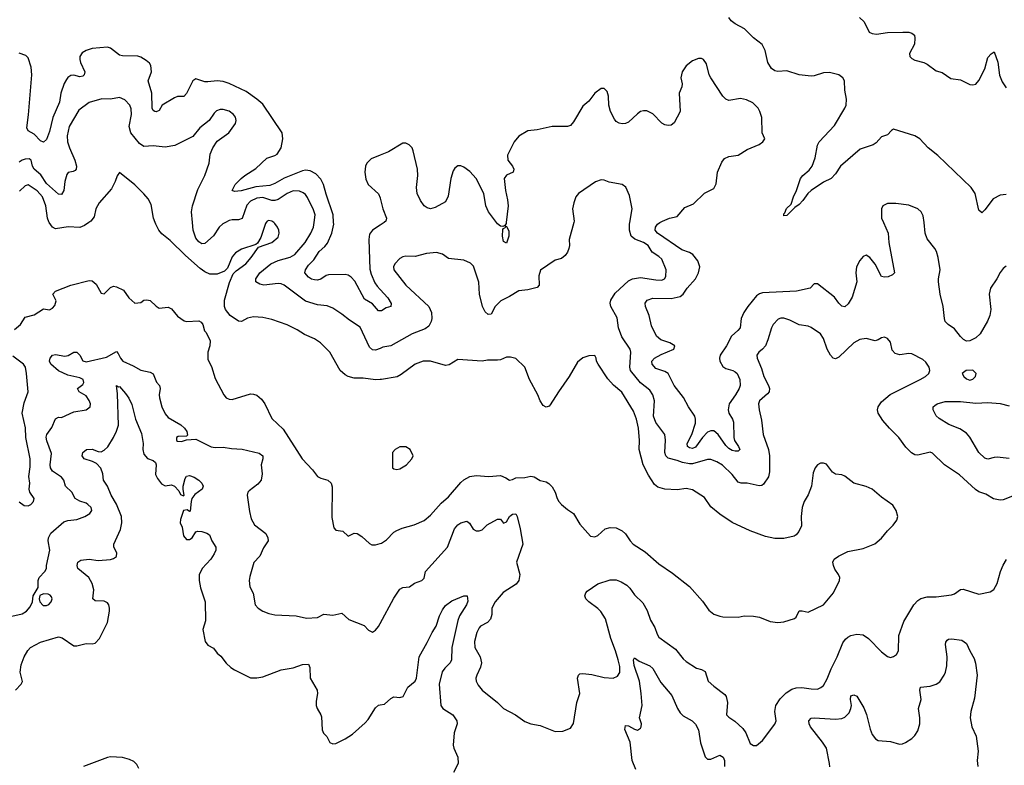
# Model space of a CAD drawing. Header units: inches. Extents: x 1384664 to 1536621, y 460766 to 646467.
# Tile 470 of 488: x 1457635 to 1464097, y 616438 to 621332. Entities that reach past the tile are written whole.
import ezdxf

# ---------------------------------------------------------------- set-up
doc = ezdxf.new("R2010")
doc.units = ezdxf.units.IN
doc.header["$MEASUREMENT"] = 0
for name, color, linetype in [('B4651', 7, 'Continuous'), ('B4652', 7, 'Continuous'), ('B4661', 7, 'Continuous'), ('B4662', 7, 'Continuous')]:
    doc.layers.add(name, color=color, linetype=linetype)

msp = doc.modelspace()

# ---------------------------------------------------------------- linework, layer by layer
at = {"layer": 'B4651', "color": 5}
for points, elevation in [([(1458087.5, 620000), (1458059.8, 619980.2), (1458030, 619968.5), (1457951.6, 619971.6), (1457870, 619959.7), (1457849, 619969), (1457828.3, 620000)], 760), ([(1459251.7, 620000), (1459246.8, 619993.2), (1459218, 619902), (1459194.8, 619865.2), (1459184, 619856), (1459090, 619825.7), (1459050, 619801.3), (1459030, 619774.5), (1458999.2, 619700.8), (1458978.4, 619681.6), (1458930, 619661.4), (1458882, 619662), (1458850, 619676.1), (1458819.4, 619699.4), (1458723.3, 619783.3), (1458621.9, 619881.9), (1458567.2, 619927.2), (1458548.6, 619950), (1458527.3, 619990), (1458523.9, 620000)], 760), ([(1458984.6, 620000), (1458968.4, 619991.6), (1458944, 619970), (1458906.6, 619913.4), (1458850, 619862), (1458830, 619860.7), (1458810, 619873), (1458790, 619896.9), (1458772.5, 619950), (1458767.8, 620000)], 740), ([(1460000, 618969.3), (1459970, 618968.3), (1459890, 618979.7), (1459830, 618979.7), (1459790, 618989.7), (1459770, 618999.7), (1459736.9, 619030), (1459669.6, 619150), (1459609.8, 619209.8), (1459570, 619236.9), (1459504.6, 619264.6), (1459456, 619296), (1459390, 619328.7), (1459290, 619364.4), (1459230, 619376.4), (1459170, 619380.5), (1459130, 619371.6), (1459090.3, 619349.7), (1459070, 619353.3), (1459016.9, 619390), (1458986.3, 619430), (1458978.9, 619450), (1458978.5, 619490), (1459012.6, 619607.4), (1459036.4, 619663.6), (1459056.3, 619683.7), (1459119.2, 619730), (1459154.8, 619770), (1459201.5, 619838.5), (1459289.2, 619870), (1459330, 619904.9), (1459336.9, 619930), (1459335.1, 619950), (1459327.3, 619970), (1459310, 619993.6), (1459301.7, 620000)], 760), ([(1460000, 619174.3), (1459970, 619163.1), (1459950, 619163.9), (1459930, 619181.3), (1459870, 619312.8), (1459798.5, 619358.5), (1459750, 619398.8), (1459690, 619438.2), (1459653.4, 619453.4), (1459590, 619460.9), (1459510, 619485), (1459370.9, 619590), (1459350, 619598.4), (1459330, 619600.5), (1459238, 619590), (1459210, 619595.8), (1459184.4, 619610), (1459184.5, 619630), (1459211.7, 619670), (1459282.8, 619730), (1459330, 619751.7), (1459410, 619772.8), (1459439.8, 619790), (1459509.1, 619870), (1459545, 619930), (1459562, 619970), (1459566.4, 620000)], 740), ([(1460000, 619421.4), (1459990, 619421.7), (1459950, 619466.6), (1459898.3, 619498.3), (1459834.8, 619614.8), (1459810, 619641.6), (1459790, 619653.8), (1459770, 619658.2), (1459662, 619658), (1459646.3, 619653.7), (1459610, 619628.5), (1459590, 619623.1), (1459570, 619623.8), (1459550, 619628.9), (1459530, 619642.3), (1459506.9, 619670), (1459509.7, 619690), (1459530, 619720.4), (1459564.8, 619755.2), (1459601, 619810), (1459638, 619842), (1459655, 619865), (1459682.2, 619930), (1459695.7, 619990), (1459695.2, 620000)], 720), ([(1460000, 619983), (1459949.5, 619950.5), (1459930, 619923.7), (1459926, 619890), (1459933.5, 619693.5), (1459941.6, 619661.6), (1459965.6, 619605.6), (1459981.6, 619581.6), (1460000, 619561.3)], 720), ([(1457601.5, 619298.6), (1457640.7, 619330), (1457670, 619379.1), (1457730, 619395.5), (1457790, 619434.8), (1457830, 619428), (1457850, 619438.8), (1457864.1, 619455.9), (1457872.9, 619487.1), (1457852.7, 619530), (1457869.5, 619550), (1457969.5, 619590), (1458090, 619620.8), (1458110, 619617.4), (1458136.4, 619596.4), (1458170, 619537.1), (1458190, 619533.4), (1458230, 619573.4), (1458250, 619581.6), (1458270, 619579.3), (1458315.4, 619555.4), (1458350, 619506.8), (1458390, 619471.3), (1458430, 619474.8), (1458450, 619490.6), (1458470, 619493.4), (1458490, 619488), (1458530, 619450.6), (1458550, 619439.1), (1458610, 619444), (1458630, 619434), (1458670, 619386), (1458714.8, 619354.8), (1458730, 619350.8), (1458810, 619354), (1458826.4, 619346.4), (1458836, 619330), (1458847.3, 619290), (1458858, 619278), (1458883.8, 619223.8), (1458883.6, 619190), (1458870.4, 619150), (1458870, 619102), (1458894.4, 619054.4), (1458917.1, 618977.1), (1458974.4, 618870), (1458990.8, 618850), (1459010, 618840.4), (1459030, 618839.5), (1459150, 618874.9), (1459170, 618874), (1459190, 618868.2), (1459222, 618842), (1459243.8, 618810), (1459290, 618714.8), (1459363.6, 618643.6), (1459488.5, 618450), (1459556.7, 618376.7), (1459590, 618333), (1459610, 618321.6), (1459656, 618310), (1459678, 618290), (1459686.4, 618266.4), (1459683.8, 618063.8), (1459696, 617996), (1459710, 617982), (1459755.3, 617975.3), (1459790, 617942), (1459830, 617961), (1459850, 617958.8), (1459879.9, 617939.9), (1459930, 617893.4), (1459945.1, 617885.1), (1459970, 617884.4), (1460000, 617893)], 760), ([(1457583, 617417), (1457650, 617431.8), (1457678.9, 617450), (1457702.7, 617477.3), (1457718.2, 617510), (1457723.1, 617550), (1457755.9, 617604.1), (1457755.9, 617650), (1457761.8, 617670), (1457799.5, 617710), (1457809.6, 617730.4), (1457809.6, 617749.6), (1457833.3, 617850), (1457821.5, 617910), (1457823.1, 617930), (1457838.6, 617961.4), (1457924.9, 618035.1), (1457950, 618043.5), (1458010, 618052.1), (1458062, 618070), (1458095.4, 618090), (1458108.5, 618110), (1458102.7, 618130), (1458082.6, 618150), (1458070, 618158.4), (1458030, 618171), (1457998.7, 618190), (1457976.9, 618230), (1457935.8, 618270), (1457923.9, 618310), (1457910, 618329.7), (1457850, 618368.3), (1457835.8, 618390), (1457834.5, 618410), (1457844, 618484), (1457811.8, 618568.2), (1457808.9, 618591.1), (1457812.7, 618610), (1457846, 618654), (1457868.5, 618711.5), (1457890, 618722), (1457910, 618720.5), (1457990, 618757.6), (1458070, 618770.6), (1458097, 618790), (1458098.4, 618810), (1458090, 618833.2), (1458070, 618863.7), (1458025.2, 618890), (1458013.2, 618910), (1458050, 618938), (1458056.4, 618950), (1458050.8, 618970), (1458030, 618981.7), (1457950, 618997.4), (1457890, 619027.9), (1457838.7, 619070), (1457829.8, 619090), (1457833.7, 619110), (1457850, 619128.8), (1457870, 619135), (1457930, 619123.9), (1457952.4, 619127.6), (1457990, 619148.6), (1458010, 619149.4), (1458030.1, 619130.1), (1458050, 619093), (1458070, 619085.9), (1458204.4, 619115.6), (1458270, 619153.8), (1458281.7, 619141.7), (1458295.2, 619110), (1458310.4, 619090), (1458379.5, 619059.5), (1458430, 619030.5), (1458490, 619017.3), (1458510, 619006.8), (1458533.1, 618953.1), (1458552, 618930), (1458557.6, 618910), (1458550.2, 618870), (1458551.8, 618850), (1458568.5, 618790), (1458590, 618744.9), (1458610, 618720.3), (1458693, 618673), (1458717.1, 618650), (1458730.8, 618629.2), (1458736, 618604), (1458730, 618598), (1458675.1, 618595.1), (1458662.8, 618590), (1458664, 618570), (1458670, 618564.9), (1458697.2, 618562.8), (1458730, 618574), (1458790, 618577.3), (1458892.3, 618527.7), (1458916.6, 618523.4), (1458970, 618526.7), (1459023.8, 618516.2), (1459093.8, 618513.8), (1459207.1, 618487.1), (1459230.8, 618470), (1459230.6, 618450), (1459218.4, 618410), (1459226.9, 618350), (1459219, 618310), (1459196.7, 618283.3), (1459140.4, 618239.6), (1459132, 618230), (1459128.1, 618210), (1459143.4, 618103.4), (1459154.9, 618054.9), (1459175.9, 618015.9), (1459250, 617958.8), (1459264, 617930), (1459266, 617910), (1459234.4, 617865.6), (1459210.4, 617810), (1459172, 617768), (1459144, 617676), (1459140.3, 617650), (1459144, 617610), (1459166.6, 617566.6), (1459180.2, 617490), (1459200.2, 617470), (1459230, 617450.2), (1459270, 617434.3), (1459310, 617426.4), (1459450, 617418.3), (1459516.6, 617403.4), (1459590, 617408), (1459629.7, 617430.3), (1459690, 617422.4), (1459750, 617437.1), (1459795.6, 617395.6), (1459895.6, 617355.6), (1459924, 617324), (1459950, 617311.8), (1459970, 617323.6), (1459990, 617348.9), (1460000, 617367.5)], 740), ([(1457630, 618166), (1457663.9, 618143.9), (1457690, 618141.1), (1457706.6, 618150), (1457725.1, 618170), (1457729.4, 618190), (1457702, 618230), (1457697.6, 618250), (1457700.7, 618290), (1457693.6, 618333.6), (1457704.1, 618395.9), (1457703.7, 618450), (1457675.9, 618590), (1457672.6, 618652.6), (1457650.8, 618750), (1457664.2, 618815.8), (1457690.5, 618889.5), (1457680.1, 619010), (1457672.2, 619050), (1457659.4, 619070), (1457590, 619122.7)], 760), ([(1457606.8, 616930), (1457643.6, 616970), (1457651.9, 616988.1), (1457638.5, 617050), (1457643.7, 617096.3), (1457663.9, 617150), (1457688.7, 617191.3), (1457705.7, 617210), (1457770, 617245.4), (1457890, 617280.2), (1457913.9, 617273.9), (1457990, 617222.8), (1458010, 617222.2), (1458070, 617236.5), (1458110, 617235), (1458130, 617240.2), (1458157.7, 617270), (1458210, 617374.8), (1458222.9, 617450), (1458224.4, 617470), (1458219.8, 617490), (1458210, 617503.5), (1458190, 617514.7), (1458130, 617517.2), (1458114.3, 617530), (1458121, 617590), (1458110.4, 617630.5), (1458087.8, 617670), (1458016.8, 617730), (1458011.1, 617750), (1458015.6, 617770), (1458036.6, 617783.4), (1458090, 617791.3), (1458150, 617782.3), (1458230, 617788.1), (1458250, 617794), (1458270, 617809.2), (1458272.3, 617832.3), (1458252.8, 617870), (1458252.4, 617890), (1458295.3, 617984.7), (1458305.4, 618030), (1458303.4, 618070), (1458270, 618152.4), (1458234.4, 618210), (1458211.8, 618270), (1458185.3, 618310), (1458181.1, 618350), (1458167.2, 618387.2), (1458138.9, 618418.9), (1458112.7, 618432.7), (1458058.7, 618450), (1458045, 618470), (1458049.3, 618490), (1458073, 618510), (1458110, 618512.6), (1458150, 618497.3), (1458170, 618495.8), (1458190, 618505.2), (1458212.9, 618527.1), (1458250, 618589.4), (1458269.9, 618630), (1458282.4, 618670), (1458276.5, 618876.5), (1458269.8, 618930.2), (1458282.5, 618922.5), (1458290, 618924.4), (1458330, 618878.7), (1458350, 618848.5), (1458370, 618804.9), (1458394.9, 618710), (1458434.7, 618614.7), (1458444.9, 618550), (1458442.7, 618510), (1458450, 618480.7), (1458472.3, 618452.3), (1458510, 618439), (1458525.2, 618425.2), (1458529.2, 618410), (1458525.9, 618345.9), (1458539.1, 618319.1), (1458565.3, 618285.3), (1458590, 618271.7), (1458630, 618277.7), (1458650.2, 618270.2), (1458679.7, 618239.7), (1458690, 618214.8), (1458710, 618205.5), (1458714, 618210), (1458707, 618247), (1458707.8, 618270), (1458720.6, 618319.4), (1458730, 618335.3), (1458750, 618340.3), (1458780.5, 618330), (1458810.4, 618310), (1458830, 618290.4), (1458838.7, 618270), (1458831.7, 618250), (1458784.1, 618215.9), (1458765.3, 618190), (1458759.1, 618170), (1458754.4, 618105.6), (1458750, 618104), (1458734.2, 618114.2), (1458708.9, 618110), (1458689, 618050), (1458688, 618030), (1458700.2, 618000.2), (1458710, 617943.7), (1458730, 617918.8), (1458750, 617919.7), (1458766.3, 617930), (1458790, 617971), (1458804.5, 617975.5), (1458830, 617972.4), (1458862, 617962), (1458880.7, 617950), (1458894.8, 617910), (1458922.8, 617870), (1458922, 617850), (1458910, 617825.2), (1458888.4, 617790), (1458831.3, 617730), (1458811.6, 617688.4), (1458812.2, 617650), (1458821.8, 617601.8), (1458852.9, 617510), (1458854.6, 617385.4), (1458837.3, 617330), (1458852.7, 617250), (1458870, 617227), (1458907.6, 617207.6), (1458930, 617174), (1458955.1, 617155.1), (1458989.1, 617109.1), (1459019.9, 617079.9), (1459043.4, 617063.4), (1459150, 617011.3), (1459190, 617011.1), (1459230, 617018.5), (1459350, 617064.4), (1459430, 617077), (1459490, 617099.6), (1459530, 617100.5), (1459539, 617079), (1459541.1, 617010), (1459587, 616930), (1459588.8, 616910), (1459580.6, 616859.4), (1459580.7, 616830), (1459586.4, 616810), (1459611.6, 616770), (1459615.8, 616755.8), (1459620.2, 616670), (1459629.4, 616649.4), (1459650, 616627.7), (1459670, 616587.3), (1459690, 616579.5), (1459710, 616581.8), (1459770, 616611), (1459818.4, 616641.6), (1459902.5, 616717.5), (1459921.3, 616738.7), (1459970, 616815.3), (1459990, 616832), (1460000, 616833.9)], 720), ([(1458416.2, 616416.2), (1458403.2, 616443.2), (1458383.5, 616463.5), (1458356.3, 616476.3), (1458310, 616488.8), (1458230, 616492.4), (1458210, 616488.6), (1458052.8, 616430)], 720)]:
    msp.add_lwpolyline(points, dxfattribs=dict(at, elevation=elevation))
at = {"layer": 'B4651', "color": 5, "elevation": 740}
msp.add_lwpolyline([(1457790, 617563.9), (1457767.6, 617552.4), (1457761.5, 617530), (1457765.8, 617510), (1457787.6, 617487.6), (1457810, 617485.8), (1457826.3, 617493.7), (1457841.7, 617510), (1457846.9, 617530), (1457843.8, 617543.8), (1457835.5, 617555.5), (1457821.3, 617561.3)], close=True, dxfattribs=at)
at = {"layer": 'B4652', "color": 5}
for points, elevation in [([(1459695.2, 620000), (1459693, 620050), (1459645.7, 620185.7), (1459628, 620250), (1459610, 620284.8), (1459579.2, 620319.2), (1459540.1, 620340.1), (1459510, 620343.2), (1459490, 620339.9), (1459370, 620292.1), (1459310, 620257), (1459276.4, 620243.6), (1459184.9, 620235.1), (1459088.2, 620208.2), (1459044.7, 620204.7), (1459029.5, 620209.5), (1459049.6, 620250), (1459087.8, 620290), (1459111.5, 620310), (1459185.2, 620354.8), (1459256.6, 620423.4), (1459310, 620439.5), (1459325.1, 620450), (1459350.8, 620490), (1459362.4, 620550), (1459358, 620590), (1459230, 620776.4), (1459191.1, 620811.1), (1459120, 620860), (1459010, 620912.5), (1458970, 620925.6), (1458930, 620930.8), (1458870, 620922.8), (1458850, 620924.8), (1458790, 620943.5), (1458770, 620929.5), (1458730, 620847.6), (1458712, 620828), (1458670, 620826.9), (1458650, 620819.7), (1458570, 620770.7), (1458550, 620735.6), (1458530, 620727.1), (1458520.7, 620730), (1458510, 620736.4), (1458504.3, 620750), (1458501.7, 620850), (1458478.3, 620930), (1458499.6, 620990), (1458494.6, 621030), (1458485.7, 621045.7), (1458464.3, 621064.3), (1458430, 621085.6), (1458410, 621092.5), (1458310, 621095), (1458290, 621099.9), (1458230, 621144.9), (1458210, 621150.5), (1458110, 621143.6), (1458070.3, 621130), (1458044.7, 621115.3), (1458030.2, 621090), (1458030.2, 621070), (1458033.7, 621050), (1458062.6, 620990), (1458058, 620970), (1458050, 620960.4), (1458030, 620956.2), (1457990, 620966.6), (1457970, 620965.2), (1457950, 620951.9), (1457941, 620939), (1457927.1, 620912.9), (1457905.2, 620850), (1457895.1, 620790), (1457852.8, 620690), (1457830, 620598.4), (1457810, 620546), (1457790, 620527), (1457770, 620537), (1457730, 620580.9), (1457690, 620601.2), (1457682.3, 620622.3), (1457693.3, 620706.7), (1457714.4, 620970), (1457710, 621021.2), (1457690, 621081.2), (1457675.8, 621095.8), (1457630, 621111)], 720), ([(1458767.8, 620000), (1458761.2, 620070), (1458768.2, 620110), (1458803.1, 620216.9), (1458849.8, 620310), (1458879.2, 620390), (1458884.7, 620450), (1458903, 620490), (1458930, 620534), (1459006.6, 620590), (1459051.8, 620650), (1459055.8, 620670), (1459051.4, 620691.4), (1459038.3, 620710), (1459010, 620731.7), (1458970, 620742.9), (1458950, 620742.4), (1458926.2, 620733.8), (1458910, 620718.4), (1458878, 620670), (1458817.6, 620622.4), (1458770, 620564.5), (1458653.7, 620506.3), (1458590, 620494.8), (1458510, 620504.1), (1458450, 620499.8), (1458420, 620520), (1458364.1, 620590), (1458353.5, 620630), (1458368.6, 620710), (1458367.1, 620747.1), (1458356.9, 620770), (1458324.8, 620804.8), (1458290, 620821.3), (1458230.3, 620809.7), (1458172.9, 620812.9), (1458090, 620787.5), (1458023.1, 620736.9), (1457958.8, 620630), (1457946.8, 620570), (1457948.5, 620530), (1457960.9, 620490), (1457996.6, 620410), (1458008, 620370), (1458004.2, 620350), (1457997.6, 620342.4), (1457985.1, 620334.9), (1457951.9, 620328.1), (1457943.4, 620316.6), (1457931.4, 620270), (1457924.5, 620210), (1457910, 620185.4), (1457890, 620185.6), (1457810, 620256.3), (1457772.4, 620312.4), (1457728.5, 620350), (1457718.5, 620370), (1457710.4, 620410.4), (1457697.4, 620417.4), (1457670, 620416.2), (1457650, 620409.3), (1457630, 620395.7)], 740), ([(1460000, 620441.9), (1459941.3, 620418.7), (1459912.4, 620390), (1459904.6, 620370), (1459899.6, 620330), (1459905.7, 620285.7), (1459921.6, 620250), (1459988.9, 620188.9), (1460000, 620162.9)], 720), ([(1458523.9, 620000), (1458513.7, 620030), (1458498.3, 620118.3), (1458476.9, 620156.9), (1458449.7, 620189.7), (1458390, 620247), (1458290, 620328.7), (1458273.7, 620306.3), (1458261.6, 620270), (1458237.4, 620222.6), (1458155.5, 620130), (1458133.4, 620090), (1458122.9, 620037.1), (1458101.6, 620010), (1458087.5, 620000)], 760), ([(1457828.3, 620000), (1457825, 620005), (1457817, 620030), (1457806.4, 620110), (1457785, 620170), (1457750, 620209.1), (1457690, 620247.4), (1457670, 620242), (1457632.7, 620207.3)], 760), ([(1459566.4, 620000), (1459573.8, 620050), (1459564, 620084), (1459524.5, 620164.5), (1459510, 620185.4), (1459495.9, 620195.9), (1459470, 620206.1), (1459430, 620207.7), (1459390, 620191.5), (1459330, 620150.5), (1459310, 620144.2), (1459290, 620144.3), (1459230, 620164.5), (1459190, 620160.3), (1459150, 620139.9), (1459124.9, 620115.1), (1459093.7, 620026.3), (1459070, 620018.6), (1459030, 620018.5), (1459010, 620013.2), (1458984.6, 620000)], 740), ([(1459301.7, 620000), (1459288.7, 620010), (1459270, 620014.7), (1459258.8, 620010), (1459251.7, 620000)], 760)]:
    msp.add_lwpolyline(points, dxfattribs=dict(at, elevation=elevation))
at = {"layer": 'B4661', "color": 5}
for points, elevation in [([(1460026.3, 620000), (1460000, 619983)], 720), ([(1461270.6, 620000), (1461240.5, 619890), (1461243, 619850), (1461239.3, 619830), (1461230, 619805.2), (1461215.8, 619784.2), (1461190, 619763.7), (1461150, 619752.7), (1461053.1, 619686.9), (1461040.9, 619650), (1461044.9, 619590), (1461030, 619574), (1460970, 619558.3), (1460910, 619552.5), (1460850, 619515.3), (1460792.8, 619487.2), (1460755.5, 619450), (1460730, 619398), (1460710, 619396.9), (1460690, 619413.3), (1460671.8, 619450), (1460653, 619530), (1460648.6, 619608.6), (1460613.3, 619713.3), (1460592.9, 619732.9), (1460550, 619753.3), (1460450, 619764.2), (1460410, 619792.8), (1460370, 619803.1), (1460303.8, 619796.2), (1460230, 619776.3), (1460170, 619778.7), (1460150, 619775.1), (1460130, 619764.2), (1460096.5, 619730), (1460089.1, 619710), (1460090.3, 619690), (1460168.1, 619590), (1460320.7, 619450), (1460338, 619410), (1460339.7, 619370), (1460335.8, 619350), (1460318.9, 619321.1), (1460296.8, 619303.2), (1460210.4, 619270), (1460070, 619191.4), (1460018.7, 619181.3), (1460000, 619174.3)], 740), ([(1460827.6, 620000), (1460826.8, 619993.2), (1460819.6, 619980.4), (1460804.7, 619975.3), (1460790, 619977), (1460770, 619992.1), (1460764, 620000)], 720), ([(1464150, 618204.2), (1464090, 618180.8), (1464070, 618177.8), (1464026.6, 618186.6), (1463976.6, 618216.6), (1463930, 618233), (1463907.5, 618247.5), (1463803.9, 618343.9), (1463704.5, 618410), (1463626.6, 618486.6), (1463610, 618492.3), (1463530, 618473.7), (1463510, 618475.4), (1463488, 618488), (1463450, 618526.3), (1463405.1, 618590), (1463344, 618650), (1463300.9, 618700.9), (1463269.6, 618750), (1463264.7, 618770), (1463268.3, 618790), (1463290, 618822.4), (1463347.8, 618872.2), (1463545.6, 618970), (1463580.9, 618990), (1463601.2, 619010), (1463609.3, 619030), (1463603.7, 619050), (1463583, 619083), (1463561.5, 619101.4), (1463490, 619138.9), (1463470, 619140.5), (1463411.5, 619131.5), (1463381.3, 619141.3), (1463361.7, 619161.7), (1463350, 619215.6), (1463330, 619238.5), (1463310, 619248), (1463290, 619243.6), (1463270, 619229.4), (1463250, 619224.5), (1463190, 619239.7), (1463148.1, 619231.9), (1463110, 619209.6), (1463010, 619116.5), (1462990, 619106), (1462973.2, 619110), (1462956.1, 619130), (1462933.6, 619170), (1462910, 619238.4), (1462889.7, 619270), (1462830, 619311.5), (1462810, 619320.5), (1462750, 619327.8), (1462690, 619358.9), (1462650, 619372.4), (1462630, 619373), (1462613.3, 619366.7), (1462579.3, 619330), (1462568.5, 619310), (1462545.7, 619230), (1462529.2, 619190.8), (1462510, 619168.2), (1462486.7, 619150), (1462473.7, 619130), (1462474.3, 619110), (1462503.3, 619043.3), (1462518.6, 618990), (1462550.2, 618930), (1462555.8, 618910), (1462553.1, 618890), (1462543.8, 618876.2), (1462490.3, 618830), (1462483.9, 618810), (1462487.1, 618770), (1462503.8, 618703.8), (1462514, 618610), (1462550.1, 618510.1), (1462556.3, 618470), (1462556.4, 618363.6), (1462548.3, 618331.7), (1462517.4, 618282.6), (1462505.2, 618274.8), (1462487.6, 618272.4), (1462410, 618289.8), (1462370, 618288.6), (1462350, 618296.4), (1462310, 618346.9), (1462247.5, 618407.5), (1462210, 618430.6), (1462170, 618445.8), (1462150, 618444.9), (1462050, 618416.6), (1462030, 618416), (1461984.8, 618424.8), (1461950, 618439.1), (1461890, 618453.1), (1461875.5, 618470), (1461867.9, 618490), (1461872.6, 618572.6), (1461868.6, 618610), (1461810, 618687.7), (1461794.4, 618730), (1461800.2, 618830), (1461790.6, 618870), (1461770, 618900.4), (1461708.3, 618948.2), (1461643.7, 619030), (1461639.9, 619050), (1461646, 619150), (1461641.5, 619170), (1461586.3, 619250), (1461565.7, 619310), (1461555.2, 619375.2), (1461513.7, 619450), (1461511, 619470), (1461515.6, 619490), (1461543.3, 619536.7), (1461630, 619617.2), (1461656, 619630), (1461710, 619639.7), (1461810, 619623.8), (1461850, 619622.4), (1461867, 619630), (1461875, 619645), (1461878, 619690), (1461850, 619758.9), (1461830, 619777.6), (1461785.9, 619805.9), (1461760.3, 619850), (1461730, 619869.9), (1461671.2, 619891.2), (1461647.6, 619910), (1461637.8, 619950), (1461636.8, 619990), (1461638.5, 620000)], 740), ([(1463304.3, 620000), (1463334.9, 619930), (1463340.2, 619870), (1463376, 619670), (1463364, 619656), (1463335.9, 619644.1), (1463310, 619640.9), (1463290, 619646.6), (1463250, 619727.6), (1463213.7, 619770), (1463190, 619785.4), (1463170, 619777.7), (1463148.1, 619751.9), (1463127.2, 619710), (1463123.2, 619670), (1463128.5, 619610), (1463098.6, 619510), (1463073.2, 619466.8), (1463050, 619448), (1463030, 619451.9), (1463010, 619471), (1462983.1, 619510), (1462870, 619597.2), (1462850, 619598), (1462822, 619570), (1462734, 619550), (1462510, 619538.7), (1462490, 619533), (1462470, 619518.5), (1462413.6, 619450), (1462387.2, 619410), (1462370.2, 619370), (1462363.2, 619310), (1462348.9, 619291.1), (1462305.8, 619254.2), (1462273.5, 619190), (1462232.4, 619130), (1462228.3, 619110), (1462230.8, 619090), (1462250, 619055.9), (1462270, 619043.2), (1462315.5, 619030), (1462330, 619021.1), (1462343.1, 619010), (1462360.3, 618970), (1462362.4, 618930), (1462355.8, 618910), (1462333.7, 618870), (1462290.3, 618810), (1462283.9, 618770), (1462288.3, 618750), (1462312.9, 618710), (1462319.3, 618690), (1462322.2, 618590), (1462326.5, 618570), (1462353.4, 618530), (1462361.5, 618510), (1462350, 618499.8), (1462330, 618498.9), (1462310, 618504), (1462290, 618516.4), (1462270, 618536.8), (1462218.3, 618610), (1462190, 618632.1), (1462170, 618632.8), (1462150, 618623.4), (1462116, 618590), (1462070, 618526.4), (1462050, 618516.9), (1462030, 618520.5), (1462017.1, 618530), (1462014.5, 618550), (1462046.5, 618610), (1462070, 618684), (1462070.6, 618710.6), (1462065.7, 618730), (1462025.1, 618790), (1461992.2, 618852.2), (1461930.6, 618930.6), (1461890, 619009.7), (1461870, 619022.2), (1461810, 619042.2), (1461784.8, 619070), (1461784.2, 619090), (1461800.5, 619110), (1461844.9, 619135.1), (1461927.3, 619170), (1461935.6, 619190), (1461902.7, 619210), (1461842.9, 619230), (1461813.6, 619253.6), (1461781.9, 619321.9), (1461766, 619390), (1461741.2, 619450), (1461739.8, 619470), (1461753.6, 619490), (1461790, 619503), (1461910, 619500.8), (1461970, 619514), (1461989.8, 619530), (1462016.5, 619570), (1462069.8, 619630), (1462090.7, 619670), (1462099.4, 619710), (1462085.4, 619750), (1462053.7, 619790), (1462030, 619804.3), (1461981.6, 619821.6), (1461819.8, 619930), (1461806, 619950), (1461808.6, 619970), (1461821, 619990), (1461837.1, 620000)], 720), ([(1464110, 619713.6), (1464090, 619699.6), (1464070, 619672), (1464048.8, 619630), (1464006, 619570), (1463998.5, 619530), (1464008.1, 619430), (1464001.8, 619390), (1463987.6, 619352.4), (1463939.6, 619270), (1463910, 619244), (1463870, 619223), (1463850, 619222.4), (1463830, 619233.3), (1463810, 619251.3), (1463770, 619303.5), (1463729.6, 619330), (1463709.8, 619350), (1463703.5, 619370), (1463695.8, 619450), (1463675.4, 619530), (1463666.2, 619610), (1463665.3, 619630), (1463676.8, 619690), (1463663.9, 619770), (1463652, 619810), (1463641.1, 619830), (1463590, 619892.3), (1463578.2, 619930), (1463570.1, 620000)], 720), ([(1460000, 619561.3), (1460050, 619505.7), (1460071.9, 619468.1), (1460070.2, 619449.8), (1460040.6, 619439.4), (1460010, 619421), (1460000, 619421.4)], 720), ([(1460000, 617893), (1460010, 617895.8), (1460041.8, 617918.2), (1460090, 617967), (1460110, 617978.9), (1460145.7, 617994.3), (1460224.5, 618015.5), (1460290, 618045.3), (1460330, 618078.7), (1460401.9, 618158.1), (1460450, 618200.3), (1460530, 618293.4), (1460550, 618311.1), (1460590, 618332.3), (1460630, 618339.6), (1460713.4, 618333.4), (1460790, 618339.6), (1460825.4, 618325.4), (1460850, 618308.7), (1460870, 618312.7), (1460890, 618323.7), (1460950, 618327.7), (1460990, 618336.5), (1461011.5, 618331.5), (1461050, 618308), (1461090, 618298.8), (1461108, 618288), (1461130, 618266), (1461150, 618231.3), (1461162, 618190), (1461174, 618170), (1461190.8, 618150), (1461230, 618117.3), (1461270.4, 618090.4), (1461310, 618021), (1461382, 617942), (1461410, 617938), (1461430, 617946), (1461478, 617990), (1461510, 617998.8), (1461550, 617996), (1461590, 617976), (1461610, 617958), (1461642, 617910), (1461660.7, 617890), (1461739.2, 617839.2), (1461830, 617759.3), (1461918.3, 617698.3), (1462030.2, 617610.3), (1462115.9, 617515.9), (1462157, 617457), (1462190, 617430.6), (1462230, 617415.5), (1462250, 617413), (1462350, 617410.7), (1462390, 617418.8), (1462450, 617417.3), (1462490, 617410.7), (1462561.1, 617381.1), (1462610, 617374.9), (1462650, 617378.7), (1462719.8, 617400.3), (1462732, 617410), (1462750, 617452.2), (1462770, 617452), (1462810, 617442.4), (1462910, 617490.7), (1462975.1, 617570), (1463016, 617650), (1463017.2, 617670), (1463009.4, 617689.4), (1462985.8, 617725.8), (1462976, 617750), (1462972.7, 617770), (1462981.2, 617790), (1463009, 617810), (1463070, 617840.4), (1463170, 617860.3), (1463248.2, 617891.8), (1463291.4, 617928.6), (1463330, 617977.3), (1463366.7, 618013.3), (1463392.6, 618047.4), (1463398.4, 618070), (1463387.3, 618110), (1463366, 618146), (1463290, 618198), (1463230, 618249.4), (1463190, 618266.6), (1463110, 618289.4), (1463050, 618334.5), (1463030, 618343.7), (1462990, 618349), (1462970, 618361.2), (1462930, 618413.2), (1462910, 618421.2), (1462890, 618421.2), (1462870, 618409), (1462854.8, 618390), (1462842.4, 618357.6), (1462832.4, 618270), (1462810, 618214), (1462783, 618170), (1462770.7, 618130), (1462764, 618070), (1462766, 618010), (1462747.5, 617972.5), (1462731.3, 617950), (1462718, 617942), (1462650, 617926), (1462590, 617926.6), (1462530, 617939.3), (1462430, 617976), (1462310, 618031.8), (1462230, 618087), (1462170, 618135.1), (1462130, 618196.3), (1462050, 618246.6), (1462010, 618254), (1461950, 618246.6), (1461870, 618250.8), (1461822.5, 618262.5), (1461801.4, 618281.4), (1461761.1, 618341.1), (1461727.7, 618410), (1461699.7, 618510), (1461702.3, 618570), (1461696.2, 618650), (1461682.9, 618710), (1461662.5, 618762.5), (1461585.9, 618885.9), (1461532.7, 618932.7), (1461494.9, 618974.9), (1461432, 619070), (1461421.2, 619090), (1461419, 619110), (1461410, 619128), (1461370, 619125.2), (1461330, 619112.7), (1461296.4, 619083.6), (1461242, 618990), (1461170.3, 618889.7), (1461116.7, 618803.3), (1461110, 618794), (1461090, 618788.7), (1461070, 618799), (1461050, 618829), (1461036.2, 618870), (1460979.6, 618970), (1460949.7, 619050), (1460890, 619107), (1460856.6, 619116.6), (1460830, 619115.6), (1460790, 619099.5), (1460770, 619096.2), (1460704.1, 619095.9), (1460669.5, 619089.5), (1460510, 619101.2), (1460453.3, 619066.7), (1460430, 619061.3), (1460331, 619091), (1460282, 619090), (1460230, 619071.5), (1460137.8, 619002.2), (1460111.4, 618988.6), (1460010, 618969.7), (1460000, 618969.3)], 760), ([(1464130, 618450.6), (1464050, 618460.2), (1464030, 618459), (1463990, 618447.1), (1463970, 618453.3), (1463930, 618490.9), (1463871.9, 618591.9), (1463850, 618618.2), (1463806.2, 618646.2), (1463733.8, 618673.8), (1463670, 618713.5), (1463650, 618731.6), (1463629.7, 618770), (1463629.6, 618790), (1463640.4, 618799.6), (1463656, 618810), (1463710, 618826.7), (1463810, 618826.2), (1463910, 618814.2), (1463990, 618819.7), (1464070, 618811.8), (1464130, 618796.5)], 720), ([(1460000, 617367.5), (1460090, 617534.9), (1460130, 617594), (1460150, 617603.8), (1460192.7, 617610), (1460226.2, 617633.8), (1460274, 617650), (1460290, 617666), (1460298, 617710), (1460442.3, 617870), (1460487.7, 617990), (1460510, 618015.8), (1460530, 618028.2), (1460570, 618039.1), (1460586.2, 618026.2), (1460610, 617987.7), (1460630, 617976.4), (1460650, 617975.8), (1460670, 617983.7), (1460702.9, 618017.1), (1460770, 618053.1), (1460790, 618053.4), (1460810, 618026.4), (1460830, 618036.4), (1460849.2, 618070.8), (1460860, 618080), (1460870, 618086.9), (1460890, 618088.7), (1460900.2, 618070), (1460919.3, 617990), (1460937.3, 617890), (1460895.8, 617770), (1460916.5, 617690), (1460911.4, 617650), (1460893.1, 617626.8), (1460807.5, 617572.5), (1460755.2, 617510), (1460734.4, 617470), (1460732.7, 617427.3), (1460724.2, 617395.8), (1460705.4, 617374.6), (1460659.5, 617350), (1460650, 617340.5), (1460634.3, 617310), (1460619.6, 617250), (1460622, 617210), (1460656, 617150), (1460665.2, 617110), (1460659.2, 617080.8), (1460634, 617030), (1460628.4, 617010), (1460630.4, 616990), (1460643.2, 616963.2), (1460670.4, 616930), (1460770.1, 616850.1), (1460811, 616811), (1460888.1, 616768.1), (1460950, 616725.5), (1460990, 616710.6), (1461050, 616698), (1461150, 616659.3), (1461198.9, 616661.1), (1461250, 616681), (1461270, 616711.3), (1461291.9, 616850), (1461311.2, 616910), (1461295.6, 617010), (1461302, 617030), (1461310, 617037.1), (1461330, 617041.1), (1461390, 617033), (1461470, 617015), (1461530, 617009.3), (1461558, 617022), (1461572.8, 617047.2), (1461573.2, 617086.8), (1461563.4, 617130), (1461546.2, 617190), (1461513.9, 617270), (1461479.2, 617399.2), (1461448.1, 617448.1), (1461430, 617466.9), (1461371.2, 617510), (1461351.3, 617530), (1461343.5, 617550), (1461349.6, 617570), (1461359.8, 617580.3), (1461430, 617628.9), (1461510, 617654.9), (1461550, 617654.6), (1461582.5, 617642.5), (1461619.7, 617619.7), (1461639.8, 617599.8), (1461670, 617555.8), (1461723.7, 617503.7), (1461753.7, 617453.7), (1461775.2, 617390), (1461802.3, 617342.3), (1461818.4, 617298.4), (1461830, 617279.5), (1461939.6, 617199.6), (1461990, 617137.1), (1462010, 617119.1), (1462075.8, 617075.8), (1462110, 617066), (1462133, 617053), (1462154.4, 616990), (1462190, 616957), (1462262.1, 616902.1), (1462271.3, 616890), (1462280.2, 616850), (1462272.7, 616770), (1462290, 616752.7), (1462328.1, 616728.1), (1462380, 616680), (1462401.1, 616650), (1462430, 616580.7), (1462450, 616567.7), (1462470, 616568), (1462510, 616600.5), (1462591.5, 616708.5), (1462599.5, 616730), (1462591.1, 616790), (1462597.7, 616830), (1462626.4, 616873.6), (1462666.2, 616913.8), (1462702.5, 616937.5), (1462730, 616947.2), (1462768.2, 616948.2), (1462830, 616938.7), (1462870, 616938.4), (1462892.6, 616947.4), (1462910, 616962), (1462935.2, 617004.8), (1462959.7, 617070), (1463000.9, 617150), (1463038.3, 617241.7), (1463054.4, 617265.6), (1463070, 617279), (1463090, 617289.1), (1463130, 617298.3), (1463170, 617294.6), (1463206.4, 617270), (1463290, 617182.8), (1463330, 617151), (1463350, 617146), (1463370, 617151), (1463390, 617166), (1463403.7, 617190), (1463404.4, 617290), (1463438.3, 617381.7), (1463503.5, 617490), (1463530, 617519.5), (1463550, 617532), (1463590, 617543.1), (1463650, 617543.1), (1463750, 617557.3), (1463770, 617564), (1463810, 617590.8), (1463826.3, 617593.7), (1463930, 617561), (1464004.7, 617575.3), (1464029.2, 617590.8), (1464050, 617631.3), (1464072.3, 617710), (1464088.8, 617751.2), (1464111.6, 617788.4)], 740), ([(1460000, 616833.9), (1460030, 616839.5), (1460070, 616875.5), (1460090, 616886), (1460130, 616883), (1460151.1, 616888.9), (1460182, 616950), (1460231.1, 616990), (1460238.9, 617010), (1460256.9, 617150), (1460310, 617243), (1460341.4, 617310), (1460368.1, 617351.9), (1460390, 617418), (1460410, 617457.1), (1460430, 617485.5), (1460470, 617518), (1460550, 617550.5), (1460570.6, 617550.6), (1460575.3, 617515.3), (1460567.4, 617490), (1460521.5, 617418.5), (1460511.2, 617388.8), (1460471.6, 617210), (1460469.4, 617130), (1460459.4, 617110), (1460424, 617076), (1460407.9, 617052.1), (1460387.7, 616970), (1460399.4, 616830), (1460412.9, 616810), (1460476.5, 616770), (1460503.7, 616730), (1460507, 616710), (1460487.3, 616650), (1460480.4, 616570), (1460484.4, 616550), (1460510.4, 616490), (1460512.7, 616450), (1460481.6, 616390)], 720), ([(1462951.6, 616428.4), (1462949.8, 616450), (1462929.8, 616550), (1462904.5, 616590), (1462825.6, 616690), (1462816, 616710), (1462815.1, 616730), (1462830, 616746.4), (1462849.8, 616750.2), (1462990, 616740.8), (1463030, 616745), (1463050, 616754), (1463078, 616782), (1463090.8, 616810), (1463093.8, 616830), (1463086.8, 616870), (1463090, 616893.7), (1463110, 616900.3), (1463130, 616890.4), (1463174.6, 616814.6), (1463192.2, 616772.2), (1463215.6, 616675.6), (1463230, 616640.4), (1463251.9, 616611.9), (1463270, 616601.5), (1463350, 616594.7), (1463410, 616576.9), (1463430, 616579.6), (1463448, 616588), (1463490, 616614.3), (1463510, 616633.1), (1463530, 616664.9), (1463542.5, 616710), (1463543.6, 616750), (1463533.9, 616810), (1463550.5, 616870), (1463541.8, 616930), (1463548, 616950), (1463610, 616956.3), (1463650, 616969.3), (1463673.4, 616986.6), (1463702.3, 617030), (1463712, 617050), (1463720.9, 617090), (1463721.1, 617150), (1463711.3, 617230), (1463713.3, 617246.7), (1463721.1, 617258.9), (1463730, 617265.5), (1463751.4, 617268.6), (1463819.3, 617259.3), (1463850, 617238), (1463870, 617188), (1463898.9, 617138.9), (1463908.4, 617108.4), (1463919.7, 617030), (1463901.4, 616878.6), (1463876.9, 616790), (1463873.1, 616750), (1463883.1, 616690), (1463912.7, 616630), (1463924.6, 616530), (1463919.6, 616470), (1463923.1, 616430)], 720), ([(1461678.4, 616410), (1461654.4, 616470), (1461640.7, 616590), (1461606.6, 616673.4), (1461610, 616698), (1461630, 616697.3), (1461670, 616674), (1461690, 616668.2), (1461710, 616680.7), (1461714.7, 616690), (1461715.4, 616710), (1461702.7, 616750), (1461720.8, 616830), (1461714.5, 616910), (1461703.6, 616990), (1461666.7, 617093.3), (1461664.2, 617130), (1461670, 617142.8), (1461700.7, 617120.7), (1461770, 617091.3), (1461790, 617073.1), (1461841.7, 616981.7), (1461915, 616895), (1461952.6, 616810), (1461970, 616781.3), (1461990, 616762.6), (1462049.3, 616729.3), (1462070, 616707), (1462090.7, 616670.7), (1462104.1, 616584.1), (1462133, 616493), (1462150, 616477), (1462170, 616478.5), (1462230, 616504), (1462251.5, 616491.5), (1462259.8, 616470), (1462260.2, 616430)], 720)]:
    msp.add_lwpolyline(points, dxfattribs=dict(at, elevation=elevation))
for points, elevation in [([(1460830, 619865.2), (1460810, 619875.3), (1460803.6, 619910), (1460806.3, 619953.7), (1460810, 619962), (1460826, 619970), (1460822, 619978), (1460830, 619974), (1460846, 619946), (1460844.9, 619910)], 720), ([(1463890.8, 619030.8), (1463846, 619030), (1463820.7, 619010), (1463830.4, 618990), (1463850, 618974), (1463870, 618965.8), (1463890, 618972.4), (1463907.6, 618990), (1463911.6, 619010)], 740), ([(1460130, 618529), (1460098, 618510), (1460081, 618490), (1460081, 618390), (1460090, 618382.8), (1460110, 618378.8), (1460130, 618384), (1460173.2, 618410), (1460208.7, 618450), (1460218, 618470), (1460198, 618510), (1460170, 618528.7)], 780)]:
    msp.add_lwpolyline(points, close=True, dxfattribs=dict(at, elevation=elevation))
at = {"layer": 'B4662', "color": 5}
for points, elevation in [([(1464110, 620184.1), (1464070, 620179.8), (1464024.8, 620155.2), (1463970, 620083.5), (1463950, 620064.5), (1463946.5, 620066.5), (1463930, 620081.2), (1463905, 620190), (1463878.9, 620230), (1463660.4, 620440.4), (1463596.4, 620490), (1463543.1, 620550), (1463510, 620569), (1463370, 620613.3), (1463355.8, 620604.3), (1463330, 620575.4), (1463290, 620562.6), (1463256, 620524), (1463237.1, 620510), (1463150, 620481.6), (1463022, 620370), (1462990, 620319.6), (1462960.5, 620290), (1462910, 620266), (1462829, 620211), (1462808.4, 620191.6), (1462775.8, 620144.2), (1462750, 620117.6), (1462721.7, 620098.3), (1462670, 620046.3), (1462650, 620044.5), (1462650, 620057.3), (1462656.3, 620063.7), (1462666.8, 620093.2), (1462698.7, 620121.3), (1462712.9, 620170), (1462733.5, 620210), (1462760.3, 620290), (1462773.7, 620310), (1462816.3, 620343.7), (1462835.8, 620370), (1462854.7, 620425.3), (1462870, 620508.2), (1462881.6, 620530), (1462982.7, 620637.3), (1463051.5, 620750), (1463058.5, 620770), (1463062.3, 620810), (1463049.8, 620870), (1463048.7, 620930), (1463037.6, 620950), (1463010, 620968.9), (1462950, 620984.3), (1462910, 620982.8), (1462850, 620963), (1462830, 620961.2), (1462750, 620970.4), (1462670, 620996), (1462610, 620990.8), (1462590, 620995.1), (1462570, 621011.2), (1462544.5, 621050), (1462526.9, 621130), (1462508.1, 621168.1), (1462450, 621213.5), (1462391.9, 621271.9), (1462330, 621304.9), (1462304.7, 621324.7), (1462290, 621345.3)], 680), ([(1463146, 621346), (1463177.2, 621317.2), (1463210, 621250.6), (1463230, 621240.3), (1463257.3, 621237.3), (1463330, 621246.7), (1463430.5, 621250.5), (1463470, 621250.5), (1463490, 621244), (1463506.8, 621230), (1463510.7, 621210), (1463507.3, 621170), (1463474, 621110), (1463477.3, 621090), (1463490, 621077.3), (1463510, 621065.5), (1463570, 621050.7), (1463590, 621040.7), (1463650, 620996), (1463690, 620984.7), (1463745.8, 620945.8), (1463810, 620936.3), (1463870, 620907.4), (1463890, 620904.2), (1463910, 620908.8), (1463930, 620932.4), (1463969.8, 621010), (1463990, 621083.1), (1464010, 621108.2), (1464030, 621121), (1464053.7, 621053.7), (1464066.6, 620966.6), (1464083.9, 620923.9), (1464110, 620885.3)], 680), ([(1461837.1, 620000), (1461853.3, 620010), (1461899.5, 620030), (1461950, 620040.8), (1462000.1, 620099.9), (1462056.1, 620123.9), (1462130, 620194), (1462190, 620222.8), (1462204.9, 620255.1), (1462213.7, 620330), (1462242.4, 620397.6), (1462260, 620420), (1462290, 620433.4), (1462350, 620443.1), (1462410, 620480.3), (1462487.1, 620512.9), (1462512.3, 620530), (1462525.2, 620550), (1462508.5, 620588.5), (1462505.7, 620690), (1462493.5, 620730), (1462481.6, 620750), (1462445.7, 620785.7), (1462405.6, 620805.6), (1462366.5, 620813.5), (1462290, 620800.8), (1462269.9, 620809.9), (1462250, 620829.7), (1462169.8, 620950), (1462160.3, 620970), (1462142.4, 621042.4), (1462122.7, 621070), (1462110, 621076.3), (1462090, 621078), (1462050, 621062), (1462010, 621029.7), (1461982.7, 620990), (1461974.9, 620950), (1461982, 620910), (1461979.6, 620890), (1461963.6, 620850), (1461970.2, 620729.8), (1461930, 620655.1), (1461910, 620639.5), (1461890, 620636.2), (1461870, 620642.4), (1461850, 620653), (1461790, 620714.2), (1461750, 620733.3), (1461730, 620734.5), (1461710, 620728.5), (1461690, 620714.2), (1461630, 620658.5), (1461610, 620649.8), (1461590, 620647.8), (1461570, 620652), (1461550, 620664.2), (1461538.2, 620678.2), (1461512.2, 620730), (1461501.8, 620770), (1461499.8, 620830), (1461490, 620860.9), (1461470, 620880.9), (1461450, 620879.5), (1461410.6, 620850), (1461370, 620797), (1461330, 620765.1), (1461270, 620660.7), (1461250, 620637.6), (1461229.6, 620629.6), (1461130, 620629.6), (1461030, 620608), (1460970, 620601.6), (1460910, 620567), (1460879.3, 620530), (1460836.7, 620443.3), (1460839.5, 620410), (1460870.2, 620370.2), (1460878.7, 620350), (1460873, 620330), (1460830, 620312), (1460813.8, 620290), (1460822.8, 620210), (1460837.1, 620150), (1460841, 620110), (1460827.6, 620000)], 720), ([(1460764, 620000), (1460711, 620070), (1460694, 620110), (1460682, 620190), (1460630, 620289.7), (1460590, 620335.1), (1460550, 620364.2), (1460530, 620372), (1460510, 620372.7), (1460490, 620358), (1460480.2, 620339.8), (1460463.5, 620290), (1460447.1, 620172.9), (1460430, 620137), (1460361.5, 620098.5), (1460330, 620089.8), (1460310, 620095.8), (1460289.8, 620110), (1460265, 620145), (1460243.8, 620190), (1460238.8, 620230), (1460248, 620310), (1460246, 620350), (1460216.9, 620470), (1460209.6, 620489.6), (1460190, 620509.3), (1460170, 620521.2), (1460150, 620521.2), (1460055.9, 620464.1), (1460000, 620441.9)], 720), ([(1461638.5, 620000), (1461653.7, 620090), (1461636.9, 620176.9), (1461612.7, 620232.7), (1461589.4, 620249.4), (1461504.2, 620264.2), (1461470, 620278), (1461450, 620280.9), (1461412.8, 620267.2), (1461302.8, 620190), (1461284.9, 620170), (1461270.6, 620130), (1461263.8, 620090), (1461273.4, 620010), (1461270.6, 620000)], 740), ([(1460000, 620162.9), (1460000.9, 620160.9), (1460017.1, 620090), (1460042.4, 620030), (1460037.6, 620010), (1460030, 620002.4), (1460026.3, 620000)], 720), ([(1463570.1, 620000), (1463564.9, 620044.9), (1463552, 620070), (1463529.3, 620090), (1463470, 620115.4), (1463386.1, 620126.1), (1463330, 620124.8), (1463300.3, 620110), (1463290.2, 620089.8), (1463291.1, 620030), (1463304.3, 620000)], 720)]:
    msp.add_lwpolyline(points, dxfattribs=dict(at, elevation=elevation))

doc.saveas('drawing.dxf')
